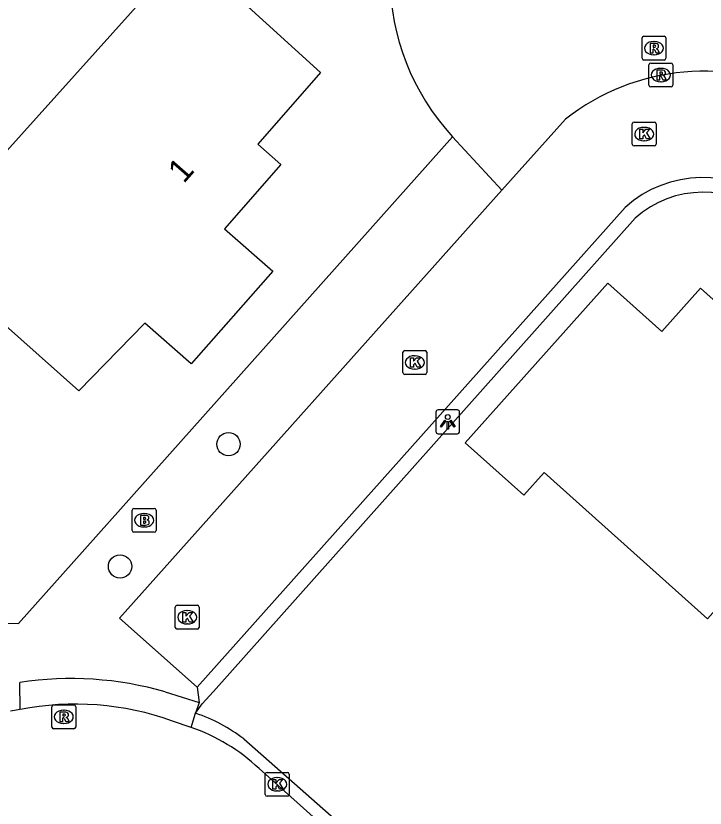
# Model space of a CAD drawing. Extents: x 157663 to 158496, y 379212 to 380934.
# Drawn here: x 158375.88 to 158404.8, y 380278.93 to 380312.16 of the extents above; entities that cross this region are included whole.
import ezdxf

# ---------------------------------------------------------------- set-up
doc = ezdxf.new("R2010")
doc.units = 0
for name, color, linetype in [('IMGEO_Boom', 7, 'Continuous'), ('IMGEO_Brandkraan', 7, 'Continuous'), ('IMGEO_Kolk', 7, 'Continuous'), ('IMGEO_Lichtpunt', 7, 'Continuous'), ('IMGEO_Pand', 7, 'Continuous'), ('IMGEO_Pand_nummerreeks', 7, 'Continuous'), ('IMGEO_Rijbaan_lokaal_open', 7, 'Continuous'), ('IMGEO_Rioolput', 7, 'Continuous'), ('IMGEO_Voetpad_open', 7, 'Continuous')]:
    doc.layers.add(name, color=color, linetype=linetype)

msp = doc.modelspace()

# ---------------------------------------------------------------- linework, layer by layer
at = {"layer": 'IMGEO_Boom'}
for centre in [(158384.804, 380294.193), (158380.252, 380289.068)]:
    msp.add_circle(centre, 0.489, dxfattribs=at)
at = {"layer": 'IMGEO_Brandkraan'}
for p, q in [((158380.838, 380291.503), (158381.69, 380291.503)), ((158380.763, 380290.577), (158380.763, 380291.429)), ((158381.251, 380291.283), (158381.276, 380291.283)), ((158381.764, 380291.429), (158381.764, 380290.577)), ((158381.69, 380290.503), (158380.838, 380290.503)), ((158381.274, 380290.723), (158381.249, 380290.723))]:
    msp.add_line(p, q, dxfattribs=at)
for points in [[(158380.838, 380291.503), (158381.69, 380291.503)], [(158380.763, 380290.577), (158380.763, 380291.429)], [(158381.111, 380291.203), (158381.111, 380290.803), (158381.324, 380290.803)], [(158381.342, 380291.203), (158381.111, 380291.203)], [(158381.29, 380291.122), (158381.236, 380291.122), (158381.236, 380291.046)], [(158381.764, 380291.429), (158381.764, 380290.577)], [(158381.236, 380291.046), (158381.289, 380291.046)], [(158381.298, 380290.97), (158381.236, 380290.97), (158381.236, 380290.889)], [(158381.236, 380290.889), (158381.298, 380290.889)], [(158381.69, 380290.503), (158380.838, 380290.503)]]:
    msp.add_lwpolyline(points, dxfattribs=at)
for centre, radius, start, end in [((158380.84, 380291.427), 0.0765, 91.552, 178.448), ((158380.84, 380291.427), 0.0765, 91.552, 178.448), ((158381.688, 380291.427), 0.0765, 1.552, 88.448), ((158381.688, 380291.427), 0.0765, 1.552, 88.448), ((158381.291, 380291.084), 0.0379, 267.8285, 90.9355), ((158381.346, 380291.058), 0.145, 59.4692, 91.5367), ((158381.371, 380291.105), 0.0922, 285.5137, 58.1501), ((158381.299, 380290.929), 0.0404, 269.8759, 90.5077), ((158381.33, 380291.054), 0.251, 268.6676, 293.5347), ((158381.376, 380290.913), 0.105, 301.3115, 78.989), ((158380.84, 380290.579), 0.0765, 181.552, 268.448), ((158380.84, 380290.579), 0.0765, 181.552, 268.448), ((158381.688, 380290.579), 0.0765, 271.552, 358.448), ((158381.688, 380290.579), 0.0765, 271.552, 358.448)]:
    msp.add_arc(centre, radius, start, end, dxfattribs=at)
for centre, major_axis, ratio, start_param, end_param in [((158381.25, 380291.003), (-0.387, 0.002), 0.722429, 4.712389, 7.853982), ((158381.275, 380291.003), (-0.39, 0.002), 0.717154, 1.570796, 4.712389)]:
    msp.add_ellipse(centre, major_axis=major_axis, ratio=ratio, start_param=start_param, end_param=end_param, dxfattribs=at)
at = {"layer": 'IMGEO_Kolk'}
for p, q in [((158401.74, 380306.774), (158401.74, 380307.626)), ((158401.815, 380307.7), (158402.667, 380307.7)), ((158402.228, 380307.48), (158402.253, 380307.48)), ((158402.741, 380307.626), (158402.741, 380306.774)), ((158402.251, 380306.92), (158402.226, 380306.92)), ((158402.667, 380306.7), (158401.815, 380306.7)), ((158392.194, 380298.122), (158393.046, 380298.122)), ((158392.119, 380297.196), (158392.119, 380298.048)), ((158392.607, 380297.902), (158392.632, 380297.902)), ((158393.12, 380298.048), (158393.12, 380297.196)), ((158393.046, 380297.122), (158392.194, 380297.122)), ((158392.63, 380297.342), (158392.605, 380297.342)), ((158382.572, 380286.511), (158382.572, 380287.363)), ((158382.647, 380287.437), (158383.499, 380287.437)), ((158383.06, 380287.217), (158383.085, 380287.217)), ((158383.573, 380287.363), (158383.573, 380286.511)), ((158383.083, 380286.657), (158383.058, 380286.657)), ((158383.499, 380286.437), (158382.647, 380286.437)), ((158386.347, 380279.506), (158386.347, 380280.358)), ((158386.422, 380280.432), (158387.274, 380280.432)), ((158386.835, 380280.212), (158386.86, 380280.212)), ((158387.348, 380280.358), (158387.348, 380279.506)), ((158386.858, 380279.652), (158386.833, 380279.652)), ((158387.274, 380279.432), (158386.422, 380279.432))]:
    msp.add_line(p, q, dxfattribs=at)
for points in [[(158401.74, 380306.774), (158401.74, 380307.626)], [(158401.815, 380307.7), (158402.667, 380307.7)], [(158402.061, 380307.4), (158402.184, 380307.4), (158402.184, 380307.249), (158402.314, 380307.4), (158402.478, 380307.4), (158402.332, 380307.249), (158402.485, 380307), (158402.333, 380307), (158402.248, 380307.164), (158402.184, 380307.097), (158402.184, 380307), (158402.061, 380307), (158402.061, 380307.4)], [(158402.741, 380307.626), (158402.741, 380306.774)], [(158402.667, 380306.7), (158401.815, 380306.7)], [(158392.194, 380298.122), (158393.046, 380298.122)], [(158392.119, 380297.196), (158392.119, 380298.048)], [(158392.44, 380297.822), (158392.563, 380297.822), (158392.563, 380297.671), (158392.693, 380297.822), (158392.857, 380297.822), (158392.711, 380297.671), (158392.864, 380297.422), (158392.712, 380297.422), (158392.627, 380297.586), (158392.563, 380297.519), (158392.563, 380297.422), (158392.44, 380297.422), (158392.44, 380297.822)], [(158393.12, 380298.048), (158393.12, 380297.196)], [(158393.046, 380297.122), (158392.194, 380297.122)], [(158382.572, 380286.511), (158382.572, 380287.363)], [(158382.647, 380287.437), (158383.499, 380287.437)], [(158382.893, 380287.137), (158383.016, 380287.137), (158383.016, 380286.986), (158383.146, 380287.137), (158383.31, 380287.137), (158383.164, 380286.986), (158383.317, 380286.737), (158383.165, 380286.737), (158383.08, 380286.901), (158383.016, 380286.834), (158383.016, 380286.737), (158382.893, 380286.737), (158382.893, 380287.137)], [(158383.573, 380287.363), (158383.573, 380286.511)], [(158383.499, 380286.437), (158382.647, 380286.437)], [(158386.347, 380279.506), (158386.347, 380280.358)], [(158386.422, 380280.432), (158387.274, 380280.432)], [(158387.348, 380280.358), (158387.348, 380279.506)], [(158386.668, 380280.132), (158386.791, 380280.132), (158386.791, 380279.981), (158386.921, 380280.132), (158387.085, 380280.132), (158386.939, 380279.981), (158387.092, 380279.732), (158386.94, 380279.732), (158386.855, 380279.896), (158386.791, 380279.829), (158386.791, 380279.732), (158386.668, 380279.732), (158386.668, 380280.132)], [(158387.274, 380279.432), (158386.422, 380279.432)]]:
    msp.add_lwpolyline(points, dxfattribs=at)
for centre, start, end in [((158401.817, 380307.624), 91.552, 178.448), ((158401.817, 380307.624), 91.552, 178.448), ((158402.665, 380307.624), 1.552, 88.448), ((158402.665, 380307.624), 1.552, 88.448), ((158401.817, 380306.776), 181.552, 268.448), ((158401.817, 380306.776), 181.552, 268.448), ((158402.665, 380306.776), 271.552, 358.448), ((158402.665, 380306.776), 271.552, 358.448), ((158392.196, 380298.046), 91.552, 178.448), ((158392.196, 380298.046), 91.552, 178.448), ((158393.044, 380298.046), 1.552, 88.448), ((158393.044, 380298.046), 1.552, 88.448), ((158392.196, 380297.198), 181.552, 268.448), ((158392.196, 380297.198), 181.552, 268.448), ((158393.044, 380297.198), 271.552, 358.448), ((158393.044, 380297.198), 271.552, 358.448), ((158382.649, 380287.361), 91.552, 178.448), ((158382.649, 380287.361), 91.552, 178.448), ((158383.497, 380287.361), 1.552, 88.448), ((158383.497, 380287.361), 1.552, 88.448), ((158382.649, 380286.513), 181.552, 268.448), ((158382.649, 380286.513), 181.552, 268.448), ((158383.497, 380286.513), 271.552, 358.448), ((158383.497, 380286.513), 271.552, 358.448), ((158386.424, 380280.356), 91.552, 178.448), ((158386.424, 380280.356), 91.552, 178.448), ((158387.272, 380280.356), 1.552, 88.448), ((158387.272, 380280.356), 1.552, 88.448), ((158386.424, 380279.508), 181.552, 268.448), ((158386.424, 380279.508), 181.552, 268.448), ((158387.272, 380279.508), 271.552, 358.448), ((158387.272, 380279.508), 271.552, 358.448)]:
    msp.add_arc(centre, 0.0765, start, end, dxfattribs=at)
for centre, major_axis, ratio, start_param, end_param in [((158402.227, 380307.2), (-0.387, 0.002), 0.722429, 4.712389, 7.853982), ((158402.252, 380307.2), (-0.39, 0.002), 0.717154, 1.570796, 4.712389), ((158392.606, 380297.622), (-0.387, 0.002), 0.722429, 4.712389, 7.853982), ((158392.631, 380297.622), (-0.39, 0.002), 0.717154, 1.570796, 4.712389), ((158383.059, 380286.937), (-0.387, 0.002), 0.722429, 4.712389, 7.853982), ((158383.084, 380286.937), (-0.39, 0.002), 0.717154, 1.570796, 4.712389), ((158386.834, 380279.932), (-0.387, 0.002), 0.722429, 4.712389, 7.853982), ((158386.859, 380279.932), (-0.39, 0.002), 0.717154, 1.570796, 4.712389)]:
    msp.add_ellipse(centre, major_axis=major_axis, ratio=ratio, start_param=start_param, end_param=end_param, dxfattribs=at)
at = {"layer": 'IMGEO_Lichtpunt'}
for p, q in [((158393.501, 380295.536), (158393.501, 380294.729)), ((158393.501, 380295.536), (158393.501, 380294.729)), ((158394.403, 380295.631), (158393.595, 380295.631)), ((158394.403, 380295.631), (158393.595, 380295.631)), ((158394.497, 380294.729), (158394.497, 380295.536)), ((158394.497, 380294.729), (158394.497, 380295.536)), ((158393.595, 380294.635), (158394.403, 380294.635)), ((158393.595, 380294.635), (158394.403, 380294.635))]:
    msp.add_line(p, q, dxfattribs=at)
for points in [[(158393.875, 380295.2), (158393.914, 380295.172), (158393.726, 380294.91), (158393.688, 380294.937), (158393.875, 380295.2)], [(158393.977, 380295.152), (158394.024, 380295.152), (158394.024, 380294.83), (158393.977, 380294.83), (158393.977, 380295.152)], [(158394.087, 380295.172), (158394.125, 380295.199), (158394.312, 380294.937), (158394.273, 380294.909), (158394.087, 380295.172)]]:
    msp.add_lwpolyline(points, dxfattribs=at)
msp.add_circle((158394, 380295.334), 0.0994, dxfattribs=at)
for centre, start, end in [((158393.595, 380295.536), 90, 180), ((158393.595, 380295.536), 90, 180), ((158394.403, 380295.536), 0, 90), ((158394.403, 380295.536), 0, 90), ((158393.595, 380294.729), 180, 270), ((158393.595, 380294.729), 180, 270), ((158394.403, 380294.729), 270, 0), ((158394.403, 380294.729), 270, 360)]:
    msp.add_arc(centre, 0.0946, start, end, dxfattribs=at)
at = {"layer": 'IMGEO_Pand'}
for points in [[(158388.658, 380309.781), (158386.027, 380306.778), (158387.003, 380305.924), (158384.635, 380303.221), (158386.662, 380301.445), (158383.239, 380297.562), (158381.298, 380299.274), (158378.522, 380296.432), (158374.419, 380300.086), (158371.82, 380302.401), (158374.502, 380305.388), (158383.041, 380314.899), (158388.658, 380309.781)], [(158404.89, 380286.877), (158411.647, 380294.436), (158404.602, 380300.734), (158402.983, 380298.922), (158400.72, 380300.945), (158394.735, 380294.251), (158397.192, 380292.054), (158398.039, 380293.002), (158404.89, 380286.877)]]:
    msp.add_lwpolyline(points, dxfattribs=at)
at = {"layer": 'IMGEO_Rijbaan_lokaal_open'}
for points in [[(158398.936, 380307.825), (158396.269, 380304.841)], [(158383.483, 380283.998), (158380.229, 380286.895), (158396.269, 380304.841)], [(158401.435, 380304.124), (158383.483, 380283.998)], [(158376.064, 380283.067), (158375.664, 380282.997)], [(158383.233, 380282.319), (158382.454, 380282.582)], [(158444.879, 380228.012), (158386.082, 380280.588)]]:
    msp.add_lwpolyline(points, dxfattribs=at)
for centre, radius, start, end in [((158404.731, 380300.462), 9.37, 61.8906, 128.2068), ((158404.696, 380300.515), 4.863, 50.0723, 132.1001), ((158378.382, 380271.267), 12.025, 70.2058, 101.1133), ((158380.691, 380274.925), 7.819, 46.409, 71.0268)]:
    msp.add_arc(centre, radius, start, end, dxfattribs=at)
at = {"layer": 'IMGEO_Rioolput'}
for p, q in [((158402.149, 380310.377), (158402.149, 380311.229)), ((158402.224, 380311.303), (158403.076, 380311.303)), ((158402.637, 380311.083), (158402.662, 380311.083)), ((158403.15, 380311.229), (158403.15, 380310.377)), ((158402.66, 380310.523), (158402.635, 380310.523)), ((158403.076, 380310.303), (158402.224, 380310.303)), ((158402.437, 380309.25), (158402.437, 380310.102)), ((158402.512, 380310.176), (158403.364, 380310.176)), ((158403.438, 380310.102), (158403.438, 380309.25)), ((158402.925, 380309.956), (158402.95, 380309.956)), ((158402.948, 380309.396), (158402.923, 380309.396)), ((158403.364, 380309.176), (158402.512, 380309.176)), ((158377.392, 380282.333), (158377.392, 380283.185)), ((158377.467, 380283.259), (158378.319, 380283.259)), ((158378.393, 380283.185), (158378.393, 380282.333)), ((158377.88, 380283.039), (158377.905, 380283.039)), ((158377.903, 380282.479), (158377.878, 380282.479)), ((158378.319, 380282.259), (158377.467, 380282.259))]:
    msp.add_line(p, q, dxfattribs=at)
for points in [[(158402.149, 380310.377), (158402.149, 380311.229)], [(158402.224, 380311.303), (158403.076, 380311.303)], [(158403.15, 380311.229), (158403.15, 380310.377)], [(158402.738, 380311.001), (158402.486, 380311.003), (158402.486, 380310.603)], [(158402.486, 380310.603), (158402.61, 380310.603), (158402.61, 380310.765), (158402.621, 380310.765)], [(158402.664, 380310.922), (158402.61, 380310.922), (158402.61, 380310.841)], [(158402.61, 380310.841), (158402.662, 380310.841)], [(158402.668, 380310.736), (158402.739, 380310.603), (158402.879, 380310.603), (158402.814, 380310.729)], [(158403.076, 380310.303), (158402.224, 380310.303)], [(158402.437, 380309.25), (158402.437, 380310.102)], [(158402.512, 380310.176), (158403.364, 380310.176)], [(158403.438, 380310.102), (158403.438, 380309.25)], [(158403.026, 380309.874), (158402.774, 380309.876), (158402.774, 380309.476)], [(158402.952, 380309.795), (158402.898, 380309.795), (158402.898, 380309.714)], [(158402.898, 380309.714), (158402.95, 380309.714)], [(158402.774, 380309.476), (158402.898, 380309.476), (158402.898, 380309.638), (158402.909, 380309.638)], [(158402.956, 380309.609), (158403.027, 380309.476), (158403.167, 380309.476), (158403.102, 380309.602)], [(158403.364, 380309.176), (158402.512, 380309.176)], [(158377.392, 380282.333), (158377.392, 380283.185)], [(158377.467, 380283.259), (158378.319, 380283.259)], [(158378.393, 380283.185), (158378.393, 380282.333)], [(158377.981, 380282.957), (158377.729, 380282.959), (158377.729, 380282.559)], [(158377.907, 380282.878), (158377.853, 380282.878), (158377.853, 380282.797)], [(158377.853, 380282.797), (158377.905, 380282.797)], [(158377.729, 380282.559), (158377.853, 380282.559), (158377.853, 380282.721), (158377.864, 380282.721)], [(158377.911, 380282.692), (158377.982, 380282.559), (158378.122, 380282.559), (158378.057, 380282.685)], [(158378.319, 380282.259), (158377.467, 380282.259)]]:
    msp.add_lwpolyline(points, dxfattribs=at)
for centre, radius, start, end in [((158402.226, 380311.227), 0.0765, 91.552, 178.448), ((158402.226, 380311.227), 0.0765, 91.552, 178.448), ((158403.074, 380311.227), 0.0765, 1.552, 88.448), ((158403.074, 380311.227), 0.0765, 1.552, 88.448), ((158402.62, 380310.712), 0.0533, 26.0293, 88.6989), ((158402.646, 380311.03), 0.19, 274.7715, 282.9687), ((158402.67, 380310.826), 0.0964, 77.0061, 93.1865), ((158402.684, 380310.883), 0.0378, 276.6634, 79.6772), ((158402.737, 380310.891), 0.109, 350.3612, 89.416), ((158402.735, 380310.891), 0.112, 277.5842, 350.9817), ((158402.719, 380310.676), 0.108, 29.5134, 73.7905), ((158402.226, 380310.379), 0.0765, 181.552, 268.448), ((158402.226, 380310.379), 0.0765, 181.552, 268.448), ((158403.074, 380310.379), 0.0765, 271.552, 358.448), ((158403.074, 380310.379), 0.0765, 271.552, 358.448), ((158402.514, 380310.1), 0.0765, 91.552, 178.448), ((158402.514, 380310.1), 0.0765, 91.552, 178.448), ((158403.362, 380310.1), 0.0765, 1.552, 88.448), ((158403.362, 380310.1), 0.0765, 1.552, 88.448), ((158402.934, 380309.903), 0.19, 274.7715, 282.9687), ((158402.958, 380309.699), 0.0964, 77.0061, 93.1865), ((158402.972, 380309.756), 0.0378, 276.6634, 79.6772), ((158403.025, 380309.764), 0.109, 350.3612, 89.416), ((158403.023, 380309.764), 0.112, 277.5842, 350.9817), ((158402.908, 380309.585), 0.0533, 26.0293, 88.6989), ((158403.007, 380309.549), 0.108, 29.5134, 73.7905), ((158402.514, 380309.252), 0.0765, 181.552, 268.448), ((158402.514, 380309.252), 0.0765, 181.552, 268.448), ((158403.362, 380309.252), 0.0765, 271.552, 358.448), ((158403.362, 380309.252), 0.0765, 271.552, 358.448), ((158377.469, 380283.183), 0.0765, 91.552, 178.448), ((158377.469, 380283.183), 0.0765, 91.552, 178.448), ((158378.317, 380283.183), 0.0765, 1.552, 88.448), ((158378.317, 380283.183), 0.0765, 1.552, 88.448), ((158377.889, 380282.986), 0.19, 274.7715, 282.9687), ((158377.913, 380282.782), 0.0964, 77.0061, 93.1865), ((158377.927, 380282.839), 0.0378, 276.6634, 79.6772), ((158377.98, 380282.847), 0.109, 350.3612, 89.416), ((158377.978, 380282.847), 0.112, 277.5842, 350.9817), ((158377.863, 380282.668), 0.0533, 26.0293, 88.6989), ((158377.962, 380282.632), 0.108, 29.5134, 73.7905), ((158377.469, 380282.335), 0.0765, 181.552, 268.448), ((158377.469, 380282.335), 0.0765, 181.552, 268.448), ((158378.317, 380282.335), 0.0765, 271.552, 358.448), ((158378.317, 380282.335), 0.0765, 271.552, 358.448)]:
    msp.add_arc(centre, radius, start, end, dxfattribs=at)
for centre, major_axis, ratio, start_param, end_param in [((158402.636, 380310.803), (-0.387, 0.002), 0.722429, 4.712389, 7.853982), ((158402.661, 380310.803), (-0.39, 0.002), 0.717154, 1.570796, 4.712389), ((158402.924, 380309.676), (-0.387, 0.002), 0.722429, 4.712389, 7.853982), ((158402.949, 380309.676), (-0.39, 0.002), 0.717154, 1.570796, 4.712389), ((158377.879, 380282.759), (-0.387, 0.002), 0.722429, 4.712389, 7.853982), ((158377.904, 380282.759), (-0.39, 0.002), 0.717154, 1.570796, 4.712389)]:
    msp.add_ellipse(centre, major_axis=major_axis, ratio=ratio, start_param=start_param, end_param=end_param, dxfattribs=at)
at = {"layer": 'IMGEO_Voetpad_open'}
for points in [[(158368.445, 380286.775), (158375.993, 380286.676), (158378.309, 380289.272), (158394.201, 380307.087)], [(158396.269, 380304.841), (158394.201, 380307.087)], [(158383.423, 380282.912), (158383.699, 380283.299), (158384.171, 380283.829), (158401.856, 380303.677)], [(158376.064, 380283.067), (158376.05, 380284.195)], [(158382.153, 380283.803), (158383.568, 380283.368)], [(158383.483, 380283.998), (158383.568, 380283.368)], [(158383.568, 380283.368), (158383.423, 380282.912)], [(158383.233, 380282.319), (158383.423, 380282.912)], [(158385.44, 380281.833), (158396.328, 380272.254), (158441.82, 380231.568)]]:
    msp.add_lwpolyline(points, dxfattribs=at)
for centre, radius, start, end in [((158401.513, 380313.822), 9.941, 138.8215, 222.6454), ((158404.704, 380300.467), 4.291, 48.9303, 131.5752), ((158378.222, 380270.31), 14.054, 73.7581, 98.8917), ((158381.313, 380276.543), 6.709, 52.0401, 71.6706)]:
    msp.add_arc(centre, radius, start, end, dxfattribs=at)

# ---------------------------------------------------------------- texts
at = {"layer": 'IMGEO_Pand_nummerreeks'}
msp.add_text('1', height=1, rotation=48.7816, dxfattribs=at).set_placement((158382.926, 380305.095))

doc.saveas('drawing.dxf')
